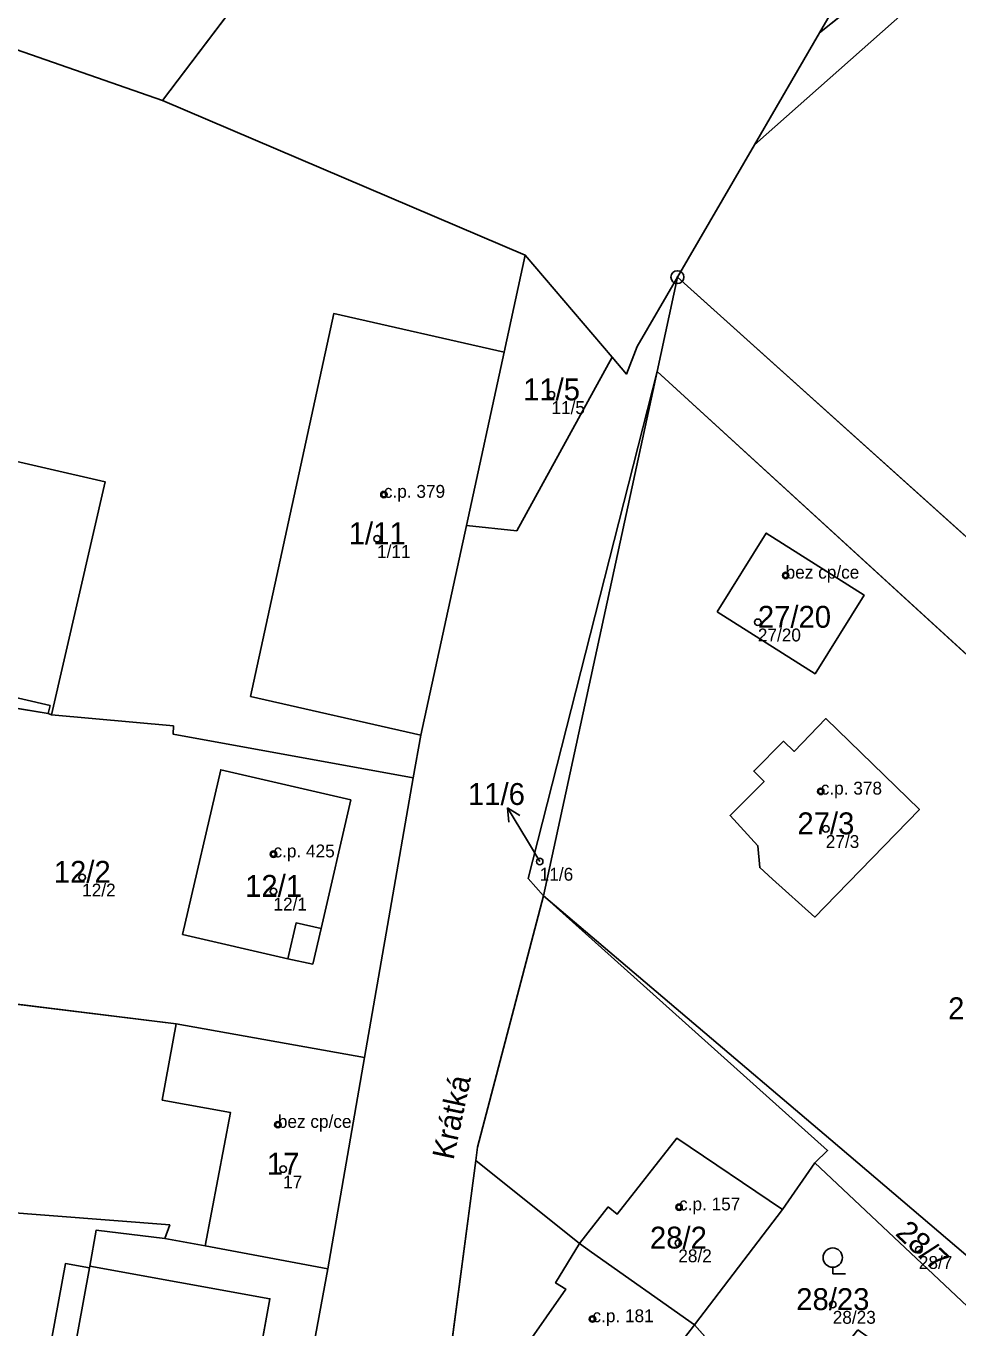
# Model space of a CAD drawing. Extents: x -603967 to -594699, y -1179315 to -1165625.
# Drawn here: x -597420.7 to -597348.2, y -1172471.2 to -1172370 of the extents above; entities that cross this region are included whole.
import ezdxf

# ---------------------------------------------------------------- set-up
doc = ezdxf.new("R2010")
doc.units = 0
for name, color, linetype in [('Definiční body', 7, 'Continuous'), ('Hranice parcel', 7, 'Continuous'), ('Parcelní čísla', 7, 'Continuous'), ('Polygon budovy', 7, 'Continuous'), ('Polygon parcely', 7, 'Continuous'), ('Pop  PČ popisy', 7, 'Continuous'), ('Vnitřní kresba', 7, 'Continuous'), ('Značky bodu BP', 7, 'Continuous'), ('Značky budov', 7, 'Continuous'), ('Značky kultur', 7, 'Continuous')]:
    doc.layers.add(name, color=color, linetype=linetype)

msp = doc.modelspace()

# ---------------------------------------------------------------- linework, layer by layer
at = {"layer": 'Definiční body'}
for centre in [(-597379.83, -1172398.69994), (-597392.85, -1172406.44994), (-597393.38, -1172409.87994), (-597361.63, -1172412.72994), (-597363.79, -1172416.36994), (-597358.9, -1172429.50994), (-597358.51, -1172432.41994), (-597401.43, -1172434.38994), (-597380.74, -1172434.95994), (-597416.3, -1172436.18994), (-597401.43, -1172437.27994), (-597401.09, -1172455.40994), (-597400.68, -1172458.86994), (-597369.91, -1172461.81994), (-597369.97, -1172464.60994), (-597351.28, -1172465.12994), (-597357.97, -1172469.38994), (-597376.64, -1172470.50994)]:
    msp.add_circle(centre, 0.25, dxfattribs=at)
at = {"layer": 'Hranice parcel'}
for p, q in [((-597358.99, -1172370.57), (-597327.17, -1172345.18)), ((-597410.06, -1172375.83), (-597392.19, -1172352.22)), ((-597358.99, -1172370.57), (-597364.05, -1172379.26)), ((-597381.88, -1172387.84), (-597410.06, -1172375.83)), ((-597370.04, -1172389.55), (-597364.05, -1172379.26)), ((-597383.51, -1172395.39), (-597381.88, -1172387.84)), ((-597381.88, -1172387.84), (-597375.11, -1172395.77)), ((-597371.62, -1172396.88), (-597370.04, -1172389.55)), ((-597225.66, -1172519.43), (-597370.04, -1172389.55)), ((-597383.51, -1172395.39), (-597386.44, -1172408.85)), ((-597381.63, -1172436.27), (-597371.62, -1172396.88)), ((-597371.62, -1172396.88), (-597380.45, -1172437.62)), ((-597322.85, -1172441.5), (-597371.62, -1172396.88)), ((-597386.44, -1172408.85), (-597389.99, -1172425.13)), ((-597424.1, -1172422.61), (-597418.94, -1172423.47)), ((-597418.68, -1172423.55), (-597418.94, -1172423.47)), ((-597390.57, -1172428.46), (-597389.99, -1172425.13)), ((-597380.45, -1172437.62), (-597381.63, -1172436.27)), ((-597427.86, -1172445.25), (-597408.99, -1172447.58)), ((-597408.99, -1172447.58), (-597394.35, -1172450.2)), ((-597394.35, -1172450.2), (-597397.2, -1172466.61)), ((-597387.81, -1172474.04), (-597385.71, -1172458.2)), ((-597385.71, -1172458.2), (-597377.65, -1172464.65)), ((-597359.35, -1172458.38), (-597346.19, -1172470.75)), ((-597409.88, -1172464.25), (-597415.21, -1172463.61)), ((-597409.88, -1172464.25), (-597406.74, -1172464.82)), ((-597406.74, -1172464.82), (-597397.2, -1172466.61)), ((-597361.85, -1172478.73), (-597368.71, -1172470.95))]:
    msp.add_line(p, q, dxfattribs=at)
for points in [[(-597327.17, -1172345.18), (-597339.09, -1172336.35), (-597358.99, -1172370.57)], [(-597410.06, -1172375.83), (-597433.93, -1172367.48), (-597449, -1172362.21)], [(-597364.05, -1172379.26), (-597346.63, -1172363.83), (-597254.5, -1172398.58)], [(-597370.04, -1172389.55), (-597373.17, -1172394.93), (-597374, -1172397.08), (-597375.11, -1172395.77)], [(-597389.99, -1172425.13), (-597403.21, -1172422.13), (-597396.75, -1172392.38), (-597383.51, -1172395.39)], [(-597375.11, -1172395.77), (-597382.53, -1172409.27), (-597386.44, -1172408.85)], [(-597418.94, -1172423.47), (-597418.79, -1172422.84), (-597445.55, -1172416.64), (-597441.53, -1172399.25), (-597414.5, -1172405.47), (-597418.68, -1172423.55)], [(-597366.94, -1172415.55), (-597363.14, -1172409.44), (-597355.54, -1172414.26), (-597359.34, -1172420.37), (-597366.94, -1172415.55)], [(-597418.68, -1172423.55), (-597409.2, -1172424.42), (-597409.22, -1172425.07), (-597390.57, -1172428.46)], [(-597363.31, -1172428.74), (-597364.11, -1172427.94), (-597361.79, -1172425.61), (-597360.98, -1172426.4), (-597358.51, -1172423.85), (-597351.24, -1172430.93), (-597358.58, -1172438.47), (-597359.37, -1172439.28), (-597362.65, -1172436.32), (-597363.64, -1172435.43), (-597363.79, -1172433.73), (-597365.95, -1172431.39), (-597363.31, -1172428.74)], [(-597408.5, -1172440.63), (-597405.53, -1172427.83), (-597395.42, -1172430.17), (-597397.73, -1172440.17), (-597398.38, -1172442.93), (-597400.31, -1172442.52), (-597408.5, -1172440.63)], [(-597390.57, -1172428.46), (-597392.47, -1172439.33), (-597394.35, -1172450.2)], [(-597385.71, -1172458.2), (-597385.57, -1172457.16), (-597380.45, -1172437.62)], [(-597359.35, -1172458.38), (-597358.37, -1172457.41), (-597380.45, -1172437.62)], [(-597380.45, -1172437.62), (-597358.11, -1172456.58), (-597346.94, -1172466.13), (-597344.16, -1172468.23)], [(-597406.74, -1172464.82), (-597404.77, -1172454.47), (-597410.07, -1172453.5), (-597408.99, -1172447.58)], [(-597368.71, -1172470.95), (-597361.87, -1172461.99), (-597359.35, -1172458.38)], [(-597445.68, -1172460.39), (-597409.49, -1172463.2), (-597409.88, -1172464.25)], [(-597415.21, -1172463.61), (-597415.7, -1172466.4), (-597415.72, -1172466.54), (-597417.6, -1172466.2), (-597420.52, -1172482.15)], [(-597368.71, -1172470.95), (-597368.79, -1172471.06), (-597369.67, -1172472.21), (-597375.31, -1172480.52), (-597383.04, -1172474.38), (-597378.72, -1172468.18), (-597379.51, -1172467.7), (-597377.65, -1172464.65)], [(-597377.65, -1172464.65), (-597376.72, -1172465.31), (-597368.71, -1172470.95)], [(-597397.2, -1172466.61), (-597399.77, -1172480.46), (-597400.52, -1172485.2)]]:
    msp.add_lwpolyline(points, dxfattribs=at)
at = {"layer": 'Polygon budovy'}
for points in [[(-597396.75, -1172392.38), (-597403.21, -1172422.13), (-597389.99, -1172425.13), (-597386.44, -1172408.85), (-597383.51, -1172395.39)], [(-597445.55, -1172416.64), (-597418.79, -1172422.84), (-597418.94, -1172423.47), (-597418.68, -1172423.55), (-597414.5, -1172405.47), (-597441.53, -1172399.25)], [(-597366.94, -1172415.55), (-597359.34, -1172420.37), (-597355.54, -1172414.26), (-597363.14, -1172409.44)], [(-597365.95, -1172431.39), (-597363.79, -1172433.73), (-597363.64, -1172435.43), (-597362.65, -1172436.32), (-597359.37, -1172439.28), (-597358.58, -1172438.47), (-597351.24, -1172430.93), (-597358.51, -1172423.85), (-597360.98, -1172426.4), (-597361.79, -1172425.61), (-597364.11, -1172427.94), (-597363.31, -1172428.74)], [(-597400.31, -1172442.52), (-597399.68, -1172439.73), (-597397.73, -1172440.17), (-597395.42, -1172430.17), (-597405.53, -1172427.83), (-597408.5, -1172440.63)], [(-597397.2, -1172466.61), (-597394.35, -1172450.2), (-597408.99, -1172447.58), (-597410.07, -1172453.5), (-597404.77, -1172454.47), (-597406.74, -1172464.82)], [(-597375.42, -1172461.8), (-597377.65, -1172464.65), (-597376.72, -1172465.31), (-597368.71, -1172470.95), (-597361.87, -1172461.99), (-597370.09, -1172456.47), (-597374.71, -1172462.36)], [(-597378.72, -1172468.18), (-597383.04, -1172474.38), (-597375.31, -1172480.52), (-597369.67, -1172472.21), (-597368.79, -1172471.06), (-597368.71, -1172470.95), (-597376.72, -1172465.31), (-597377.65, -1172464.65), (-597379.51, -1172467.7)], [(-597415.72, -1172466.54), (-597417.53, -1172476.46), (-597410.45, -1172477.75), (-597411.14, -1172481.69), (-597404.26, -1172482.95), (-597401.71, -1172468.93), (-597415.7, -1172466.4)]]:
    msp.add_lwpolyline(points, close=True, dxfattribs=at)
at = {"layer": 'Polygon parcely'}
for points in [[(-597452.05, -1172341.15), (-597456.27, -1172348.76), (-597438.51, -1172353.31), (-597437.2, -1172347.76), (-597429.27, -1172349.76), (-597432.41, -1172361.37), (-597447.94, -1172357.37), (-597449, -1172362.21), (-597433.93, -1172367.48), (-597410.06, -1172375.83), (-597392.19, -1172352.22), (-597438.64, -1172316.97)], [(-597339.09, -1172336.35), (-597358.99, -1172370.57), (-597327.17, -1172345.18)], [(-597364.05, -1172379.26), (-597346.63, -1172363.83), (-597254.5, -1172398.58), (-597265.82, -1172390.33), (-597343.63, -1172361.61), (-597324.33, -1172347.29), (-597327.17, -1172345.18), (-597358.99, -1172370.57)], [(-597254.5, -1172398.58), (-597346.63, -1172363.83), (-597364.05, -1172379.26), (-597370.04, -1172389.55), (-597225.66, -1172519.43), (-597230.58, -1172397.86)], [(-597386.44, -1172408.85), (-597382.53, -1172409.27), (-597375.11, -1172395.77), (-597381.88, -1172387.84), (-597383.51, -1172395.39)], [(-597230.58, -1172397.86), (-597225.66, -1172519.43), (-597370.04, -1172389.55), (-597371.62, -1172396.88), (-597322.85, -1172441.5), (-597295.24, -1172466.75), (-597267.51, -1172491.25), (-597242.77, -1172513.09), (-597218.04, -1172534.94), (-597197.09, -1172553.45), (-597129.63, -1172592.38), (-597127.98, -1172593.36), (-597111.9, -1172603.92), (-597081.9, -1172619.48), (-597063.74, -1172628.93), (-597028.61, -1172647.14), (-597018, -1172652.66), (-597016.16, -1172524.9), (-597116.51, -1172532.05), (-597117.85, -1172513.57), (-597182.62, -1172520.24), (-597187.57, -1172402.48), (-597194.03, -1172394.46), (-597229.74, -1172397.83)], [(-597383.51, -1172395.39), (-597396.75, -1172392.38), (-597403.21, -1172422.13), (-597389.99, -1172425.13), (-597386.44, -1172408.85)], [(-597381.63, -1172436.27), (-597380.45, -1172437.62), (-597371.62, -1172396.88)], [(-597338.6, -1172461.26), (-597322.85, -1172441.5), (-597371.62, -1172396.88), (-597380.45, -1172437.62), (-597358.11, -1172456.58), (-597346.94, -1172466.13), (-597344.16, -1172468.23)], [(-597418.68, -1172423.55), (-597414.5, -1172405.47), (-597441.53, -1172399.25), (-597445.55, -1172416.64), (-597418.79, -1172422.84), (-597418.94, -1172423.47)], [(-597366.94, -1172415.55), (-597363.14, -1172409.44), (-597355.54, -1172414.26), (-597359.34, -1172420.37)], [(-597366.94, -1172415.55), (-597359.34, -1172420.37), (-597355.54, -1172414.26), (-597363.14, -1172409.44)], [(-597426.24, -1172435.5), (-597427.86, -1172445.25), (-597408.99, -1172447.58), (-597394.35, -1172450.2), (-597392.47, -1172439.33), (-597390.57, -1172428.46), (-597409.22, -1172425.07), (-597409.2, -1172424.42), (-597418.68, -1172423.55), (-597418.94, -1172423.47), (-597424.1, -1172422.61)], [(-597363.31, -1172428.74), (-597364.11, -1172427.94), (-597361.79, -1172425.61), (-597360.98, -1172426.4), (-597358.51, -1172423.85), (-597351.24, -1172430.93), (-597358.58, -1172438.47), (-597359.37, -1172439.28), (-597362.65, -1172436.32), (-597363.64, -1172435.43), (-597363.79, -1172433.73), (-597365.95, -1172431.39)], [(-597363.31, -1172428.74), (-597365.95, -1172431.39), (-597363.79, -1172433.73), (-597363.64, -1172435.43), (-597362.65, -1172436.32), (-597359.37, -1172439.28), (-597358.58, -1172438.47), (-597351.24, -1172430.93), (-597358.51, -1172423.85), (-597360.98, -1172426.4), (-597361.79, -1172425.61), (-597364.11, -1172427.94)], [(-597408.5, -1172440.63), (-597405.53, -1172427.83), (-597395.42, -1172430.17), (-597397.73, -1172440.17), (-597398.38, -1172442.93), (-597400.31, -1172442.52)], [(-597408.5, -1172440.63), (-597400.31, -1172442.52), (-597398.38, -1172442.93), (-597397.73, -1172440.17), (-597395.42, -1172430.17), (-597405.53, -1172427.83)], [(-597368.71, -1172470.95), (-597361.87, -1172461.99), (-597359.35, -1172458.38), (-597358.37, -1172457.41), (-597380.45, -1172437.62), (-597385.57, -1172457.16), (-597385.71, -1172458.2), (-597377.65, -1172464.65), (-597376.72, -1172465.31)], [(-597359.35, -1172458.38), (-597346.19, -1172470.75), (-597345.49, -1172469.88), (-597344.16, -1172468.23), (-597346.94, -1172466.13), (-597358.11, -1172456.58), (-597380.45, -1172437.62), (-597358.37, -1172457.41)], [(-597445.68, -1172460.39), (-597409.49, -1172463.2), (-597409.88, -1172464.25), (-597406.74, -1172464.82), (-597404.77, -1172454.47), (-597410.07, -1172453.5), (-597408.99, -1172447.58), (-597427.86, -1172445.25), (-597458.66, -1172441.47), (-597458.6, -1172447.11), (-597459.73, -1172452.89), (-597461.23, -1172459.19), (-597452.36, -1172459.87), (-597449.89, -1172460.06)], [(-597406.74, -1172464.82), (-597397.2, -1172466.61), (-597394.35, -1172450.2), (-597408.99, -1172447.58), (-597410.07, -1172453.5), (-597404.77, -1172454.47)], [(-597360.97, -1172479.73), (-597361.85, -1172478.73), (-597368.71, -1172470.95), (-597368.79, -1172471.06), (-597369.67, -1172472.21), (-597375.31, -1172480.52), (-597383.04, -1172474.38), (-597378.72, -1172468.18), (-597379.51, -1172467.7), (-597377.65, -1172464.65), (-597385.71, -1172458.2), (-597387.81, -1172474.04), (-597368.17, -1172492.64), (-597361.68, -1172483.01), (-597363, -1172481.51)], [(-597356.02, -1172471.35), (-597352.82, -1172473.62), (-597359.21, -1172481.73), (-597357.19, -1172484.02), (-597346.19, -1172470.75), (-597359.35, -1172458.38), (-597361.87, -1172461.99), (-597368.71, -1172470.95), (-597361.85, -1172478.73)], [(-597447.95, -1172474.85), (-597452.13, -1172474.23), (-597450.4, -1172463.11), (-597449.89, -1172460.06), (-597452.36, -1172459.87), (-597454.45, -1172476.98), (-597420.52, -1172482.15), (-597417.6, -1172466.2), (-597415.72, -1172466.54), (-597415.7, -1172466.4), (-597415.21, -1172463.61), (-597409.88, -1172464.25), (-597409.49, -1172463.2), (-597445.68, -1172460.39), (-597446.19, -1172463.78), (-597442.27, -1172464.4), (-597444.01, -1172475.4)], [(-597415.7, -1172466.4), (-597415.72, -1172466.54), (-597417.6, -1172466.2), (-597420.52, -1172482.15), (-597400.52, -1172485.2), (-597399.77, -1172480.46), (-597397.2, -1172466.61), (-597406.74, -1172464.82), (-597409.88, -1172464.25), (-597415.21, -1172463.61)], [(-597368.71, -1172470.95), (-597376.72, -1172465.31), (-597377.65, -1172464.65), (-597379.51, -1172467.7), (-597378.72, -1172468.18), (-597383.04, -1172474.38), (-597375.31, -1172480.52), (-597369.67, -1172472.21), (-597368.79, -1172471.06)]]:
    msp.add_lwpolyline(points, close=True, dxfattribs=at)
for points in [[(-597392.19, -1172352.22), (-597410.06, -1172375.83), (-597381.88, -1172387.84), (-597375.11, -1172395.77), (-597374, -1172397.08), (-597373.17, -1172394.93), (-597370.04, -1172389.55), (-597364.05, -1172379.26), (-597358.99, -1172370.57), (-597339.09, -1172336.35)], [(-597441.53, -1172399.25), (-597414.5, -1172405.47), (-597418.68, -1172423.55), (-597409.2, -1172424.42), (-597409.22, -1172425.07), (-597390.57, -1172428.46), (-597389.99, -1172425.13), (-597403.21, -1172422.13), (-597396.75, -1172392.38), (-597383.51, -1172395.39), (-597381.88, -1172387.84), (-597410.06, -1172375.83), (-597433.93, -1172367.48)], [(-597387.81, -1172474.04), (-597385.71, -1172458.2), (-597385.57, -1172457.16), (-597380.45, -1172437.62), (-597381.63, -1172436.27), (-597371.62, -1172396.88), (-597370.04, -1172389.55), (-597373.17, -1172394.93), (-597374, -1172397.08), (-597375.11, -1172395.77), (-597382.53, -1172409.27), (-597386.44, -1172408.85), (-597389.99, -1172425.13), (-597390.57, -1172428.46), (-597392.47, -1172439.33), (-597394.35, -1172450.2), (-597397.2, -1172466.61), (-597399.77, -1172480.46)], [(-597424.1, -1172422.61), (-597418.94, -1172423.47), (-597418.79, -1172422.84), (-597445.55, -1172416.64)]]:
    msp.add_lwpolyline(points, dxfattribs=at)
at = {"layer": 'Pop  PČ popisy'}
for p, q in [((-597381.69, -1172433.36), (-597383.236, -1172430.788)), ((-597383.236, -1172430.788), (-597382.291, -1172431.388)), ((-597383.236, -1172430.788), (-597383.149, -1172431.904)), ((-597380.74, -1172434.96), (-597381.69, -1172433.36))]:
    msp.add_line(p, q, dxfattribs=at)
at = {"layer": 'Vnitřní kresba'}
for p, q in [((-597400.31, -1172442.52), (-597399.68, -1172439.73)), ((-597399.68, -1172439.73), (-597397.73, -1172440.17)), ((-597374.71, -1172462.36), (-597370.09, -1172456.47)), ((-597370.09, -1172456.47), (-597361.87, -1172461.99)), ((-597377.65, -1172464.65), (-597375.42, -1172461.8)), ((-597375.42, -1172461.8), (-597374.71, -1172462.36)), ((-597401.71, -1172468.93), (-597415.7, -1172466.4)), ((-597404.26, -1172482.95), (-597401.71, -1172468.93))]:
    msp.add_line(p, q, dxfattribs=at)
msp.add_lwpolyline([(-597415.72, -1172466.54), (-597417.53, -1172476.46), (-597410.45, -1172477.75)], dxfattribs=at)
at = {"layer": 'Značky bodu BP'}
for radius in [0.5, 0.0303]:
    msp.add_circle((-597370.04, -1172389.54988), radius, dxfattribs=at)
at = {"layer": 'Značky budov'}
for centre in [(-597392.8568, -1172406.44916), (-597361.6368, -1172412.72916), (-597358.9068, -1172429.50916), (-597401.4368, -1172434.38916), (-597401.0968, -1172455.40916), (-597369.9168, -1172461.81916), (-597376.6468, -1172470.50916)]:
    msp.add_circle(centre, 0.175, dxfattribs=at)
at = {"layer": 'Značky kultur'}
for p, q in [((-597357.97, -1172466.492), (-597357.97, -1172466.99)), ((-597357.97, -1172466.99), (-597356.969, -1172466.99))]:
    msp.add_line(p, q, dxfattribs=at)
msp.add_circle((-597357.96929, -1172465.7409), 0.75, dxfattribs=at)

# ---------------------------------------------------------------- texts
at = {"layer": 'Definiční body'}
for s, p in [('11/5', (-597379.83, -1172400.189)), ('c.p. 379', (-597392.85, -1172406.7)), ('1/11', (-597393.38, -1172411.369)), ('bez cp/ce', (-597361.63, -1172412.98)), ('27/20', (-597363.79, -1172417.859)), ('c.p. 378', (-597358.9, -1172429.76)), ('c.p. 425', (-597401.43, -1172434.64)), ('27/3', (-597358.51, -1172433.909)), ('11/6', (-597380.74, -1172436.449)), ('12/2', (-597416.3, -1172437.679)), ('12/1', (-597401.43, -1172438.769)), ('bez cp/ce', (-597401.09, -1172455.66)), ('17', (-597400.68, -1172460.359)), ('c.p. 157', (-597369.91, -1172462.07)), ('28/2', (-597369.97, -1172466.099)), ('28/7', (-597351.28, -1172466.619)), ('c.p. 181', (-597376.64, -1172470.76)), ('28/23', (-597357.97, -1172470.879))]:
    msp.add_text(s, height=0.999996, dxfattribs=at).set_placement(p)
at = {"layer": 'Parcelní čísla'}
for s, p in [('11/5', (-597382.035, -1172399.125)), ('1/11', (-597395.585, -1172410.305)), ('27/20', (-597363.79, -1172416.795)), ('11/6', (-597386.315, -1172430.565)), ('27/3', (-597360.715, -1172432.845)), ('12/2', (-597418.505, -1172436.615)), ('12/1', (-597403.635, -1172437.705)), ('27/2', (-597349.005, -1172447.215)), ('17', (-597401.94, -1172459.295)), ('28/2', (-597372.175, -1172465.035)), ('28/23', (-597360.806, -1172469.815))]:
    msp.add_text(s, height=1.699998, dxfattribs=at).set_placement(p)
msp.add_text('28/7', height=1.699998, rotation=317, dxfattribs=at).set_placement((-597353.183, -1172463.936))
at = {"layer": 'Pop  PČ popisy'}
msp.add_text('Krátká', height=1.699998, rotation=78, dxfattribs=at).set_placement((-597387.446, -1172458.21))

doc.saveas('drawing.dxf')
